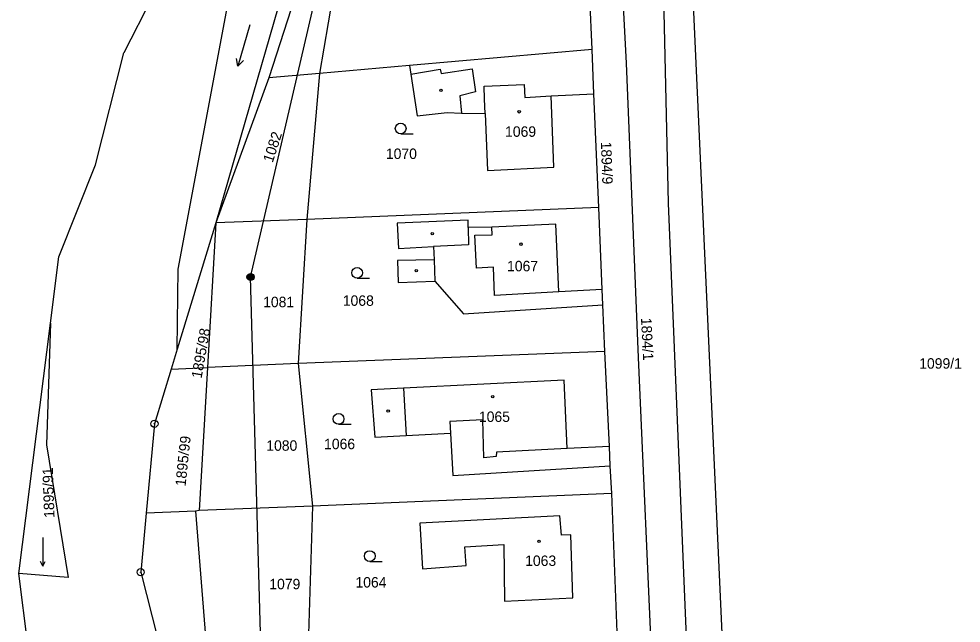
# Model space of a CAD drawing. Extents: x -587171 to -555306, y -1167727 to -1074732.
# Drawn here: x -560163.5 to -560031.6, y -1076963.9 to -1076879.4 of the extents above; entities that cross this region are included whole.
import ezdxf

# ---------------------------------------------------------------- set-up
doc = ezdxf.new("R2010")
doc.units = 0
for name, color, linetype in [('Hranice parcel', 7, 'Continuous'), ('Parcelní čísla', 7, 'Continuous'), ('Poz předměty', 7, 'Continuous'), ('Vnitřní kresba', 7, 'Continuous'), ('Značky bodu BP', 7, 'Continuous'), ('Značky budov', 7, 'Continuous'), ('Značky kultur', 7, 'Continuous')]:
    doc.layers.add(name, color=color, linetype=linetype)

msp = doc.modelspace()

# ---------------------------------------------------------------- linework, layer by layer
at = {"layer": 'Hranice parcel'}
for p, q in [((-560069.7, -1076864.14), (-560065.05, -1076966.36)), ((-560121.14, -1076864.86), (-560128.47, -1076887.68)), ((-560117.59, -1076864.59), (-560121.37, -1076887.08)), ((-560139.49, -1076866.02), (-560148.79, -1076884.16)), ((-560083.24, -1076883.69), (-560083.92, -1076867.26)), ((-560083.24, -1076883.69), (-560108.8, -1076885.96)), ((-560082.98, -1076889.9), (-560083.24, -1076883.69)), ((-560108.8, -1076885.96), (-560121.37, -1076887.08)), ((-560128.47, -1076887.68), (-560135.89, -1076907.97)), ((-560121.37, -1076887.08), (-560128.47, -1076887.68)), ((-560121.37, -1076887.08), (-560123.16, -1076907.48)), ((-560082.31, -1076905.8), (-560082.98, -1076889.9)), ((-560082.31, -1076905.8), (-560123.16, -1076907.48)), ((-560081.83, -1076917.29), (-560082.31, -1076905.8)), ((-560123.16, -1076907.48), (-560135.89, -1076907.97)), ((-560123.16, -1076907.48), (-560124.36, -1076927.64)), ((-560135.89, -1076907.97), (-560141.29, -1076925.6)), ((-560135.89, -1076907.97), (-560137.07, -1076928.19)), ((-560159.06, -1076922), (-560157.89, -1076912.72)), ((-560081.74, -1076919.41), (-560081.83, -1076917.29)), ((-560081.46, -1076925.96), (-560081.74, -1076919.41)), ((-560163.47, -1076957.02), (-560159.06, -1076922)), ((-560141.29, -1076925.6), (-560142.15, -1076928.41)), ((-560081.46, -1076925.96), (-560124.36, -1076927.64)), ((-560080.82, -1076939.25), (-560081.46, -1076925.96)), ((-560124.36, -1076927.64), (-560137.07, -1076928.19)), ((-560124.36, -1076927.64), (-560122.38, -1076947.6)), ((-560142.15, -1076928.41), (-560137.07, -1076928.19)), ((-560137.07, -1076928.19), (-560138.25, -1076948.2)), ((-560080.69, -1076941.93), (-560080.82, -1076939.25)), ((-560080.5, -1076945.79), (-560080.69, -1076941.93)), ((-560080.5, -1076945.79), (-560122.38, -1076947.6)), ((-560079.69, -1076966.43), (-560080.5, -1076945.79)), ((-560138.76, -1076948.28), (-560145.65, -1076948.58)), ((-560138.25, -1076948.2), (-560138.76, -1076948.28)), ((-560138.76, -1076948.28), (-560137.16, -1076967.9)), ((-560122.38, -1076947.6), (-560138.25, -1076948.2)), ((-560122.38, -1076947.6), (-560123.01, -1076967.54)), ((-560161.27, -1076974.44), (-560163.47, -1076957.02))]:
    msp.add_line(p, q, dxfattribs=at)
for points in [[(-560141.29, -1076925.6), (-560141.18, -1076914.42), (-560134, -1076876.12), (-560119.58, -1076843.8), (-560119.6, -1076833.6)], [(-560116.07, -1076833.89), (-560122.61, -1076861.95), (-560135.89, -1076907.97)], [(-560081.39, -1076838.77), (-560080.61, -1076844.79), (-560078.46, -1076885.64), (-560076.77, -1076926.81), (-560074.77, -1076972.18), (-560073.12, -1077009.56), (-560071.29, -1077047.93), (-560069.41, -1077088.13), (-560067.46, -1077130.16), (-560065.21, -1077169.66), (-560062.46, -1077214.21), (-560061.17, -1077232.38), (-560061.09, -1077233.9), (-560061.7, -1077235.89), (-560062.89, -1077237.55), (-560064.13, -1077238.39)], [(-560157.89, -1076912.72), (-560152.72, -1076899.82), (-560148.79, -1076884.16)], [(-560108.8, -1076885.96), (-560108.62, -1076887.14), (-560107.72, -1076893.01), (-560103.54, -1076892.52), (-560101.53, -1076892.6), (-560098.2, -1076892.68), (-560097.86, -1076900.63), (-560088.6, -1076900.18), (-560088.96, -1076890.2), (-560082.98, -1076889.9)], [(-560081.83, -1076917.29), (-560087.9, -1076917.61), (-560088.32, -1076908.13), (-560097.28, -1076908.55), (-560100.57, -1076908.59), (-560100.59, -1076907.59), (-560110.52, -1076908), (-560110.34, -1076911.53), (-560105.42, -1076911.27), (-560105.35, -1076913.11), (-560110.48, -1076913.22), (-560110.37, -1076916.3), (-560105.24, -1076916.1), (-560101.22, -1076920.7), (-560081.74, -1076919.41)], [(-560159.06, -1076922), (-560159.62, -1076939), (-560156.58, -1076957.56), (-560163.47, -1076957.02)], [(-560142.15, -1076928.41), (-560144.49, -1076936.06), (-560145.65, -1076948.58)], [(-560080.82, -1076939.25), (-560086.71, -1076939.52), (-560087.14, -1076929.96), (-560109.64, -1076931.08), (-560114.14, -1076931.3), (-560113.66, -1076937.93), (-560109.28, -1076937.68), (-560103.06, -1076937.37), (-560102.75, -1076943.28), (-560080.69, -1076941.93)], [(-560145.65, -1076948.58), (-560146.42, -1076956.82), (-560142.45, -1076972.45)], [(-560087.52, -1076951.65), (-560087.76, -1076948.93), (-560107.36, -1076949.95), (-560106.98, -1076956.33), (-560100.87, -1076955.86), (-560101.07, -1076953.28), (-560095.58, -1076952.94), (-560095.51, -1076960.85), (-560085.92, -1076960.38), (-560086.22, -1076951.6), (-560087.52, -1076951.65)]]:
    msp.add_lwpolyline(points, dxfattribs=at)
at = {"layer": 'Poz předměty'}
for p, q in [((-560131.04, -1076915.53), (-560117.27, -1076856.13)), ((-560129.28, -1076978.79), (-560131.04, -1076915.53))]:
    msp.add_line(p, q, dxfattribs=at)
for radius in [0.5, 0.4, 0.3, 0.2, 0.1]:
    msp.add_circle((-560131.04, -1076915.53), radius, dxfattribs=at)
at = {"layer": 'Vnitřní kresba'}
for p, q in [((-560073.5, -1076864.32), (-560072.6, -1076905.19)), ((-560108.62, -1076887.14), (-560104.52, -1076886.45)), ((-560104.52, -1076886.45), (-560104.36, -1076887.07)), ((-560104.36, -1076887.07), (-560100.02, -1076886.4)), ((-560100.02, -1076886.4), (-560099.55, -1076889.65)), ((-560098.36, -1076888.85), (-560092.73, -1076888.62)), ((-560098.28, -1076890.66), (-560098.36, -1076888.85)), ((-560092.73, -1076888.62), (-560092.67, -1076890.43)), ((-560099.55, -1076889.65), (-560101.74, -1076890.2)), ((-560101.74, -1076890.2), (-560101.53, -1076892.6)), ((-560098.2, -1076892.68), (-560098.28, -1076890.66)), ((-560092.67, -1076890.43), (-560088.96, -1076890.2)), ((-560072.6, -1076905.19), (-560070.08, -1076965.9)), ((-560100.57, -1076908.59), (-560100.52, -1076911.01)), ((-560097.24, -1076909.64), (-560097.28, -1076908.55)), ((-560099.67, -1076909.7), (-560097.24, -1076909.64)), ((-560099.44, -1076914.31), (-560099.67, -1076909.7)), ((-560100.52, -1076911.01), (-560105.42, -1076911.27)), ((-560105.35, -1076913.11), (-560105.24, -1076916.1)), ((-560097.05, -1076914.15), (-560099.44, -1076914.31)), ((-560096.88, -1076918.12), (-560097.05, -1076914.15)), ((-560087.9, -1076917.61), (-560096.88, -1076918.12)), ((-560109.64, -1076931.08), (-560109.28, -1076937.68)), ((-560098.55, -1076935.51), (-560103.14, -1076935.72)), ((-560098.37, -1076940.83), (-560098.55, -1076935.51)), ((-560103.14, -1076935.72), (-560103.06, -1076937.37)), ((-560086.71, -1076939.52), (-560096.6, -1076940.01)), ((-560096.66, -1076940.64), (-560098.37, -1076940.83)), ((-560096.6, -1076940.01), (-560096.66, -1076940.64))]:
    msp.add_line(p, q, dxfattribs=at)
at = {"layer": 'Značky bodu BP'}
for centre, radius in [((-560144.49, -1076936.06), 0.5), ((-560144.49, -1076936.06), 0.0303), ((-560146.42, -1076956.82), 0.5), ((-560146.42, -1076956.82), 0.0303)]:
    msp.add_circle(centre, radius, dxfattribs=at)
at = {"layer": 'Značky budov'}
for centre in [(-560104.39, -1076889.41), (-560093.44, -1076892.42), (-560105.61, -1076909.47), (-560093.2, -1076910.93), (-560107.85, -1076914.64), (-560097.15, -1076932.27), (-560111.78, -1076934.28), (-560090.67, -1076952.49)]:
    msp.add_circle(centre, 0.175, dxfattribs=at)
at = {"layer": 'Značky kultur'}
for p, q in [((-560131.15, -1076880.28), (-560132.8, -1076886.05)), ((-560132.8, -1076886.05), (-560133.01, -1076884.97)), ((-560132.8, -1076886.05), (-560132.05, -1076885.25)), ((-560110.03, -1076895.51), (-560108.28, -1076895.51)), ((-560116.13, -1076915.7), (-560114.38, -1076915.7)), ((-560118.72, -1076936.13), (-560116.97, -1076936.13)), ((-560160.13, -1076951.95), (-560160.13, -1076955.97)), ((-560160.13, -1076955.97), (-560160.46, -1076955.32)), ((-560160.13, -1076955.97), (-560159.79, -1076955.32)), ((-560114.36, -1076955.31), (-560112.61, -1076955.31))]:
    msp.add_line(p, q, dxfattribs=at)
for centre in [(-560110.03, -1076894.76), (-560116.13, -1076914.95), (-560118.72, -1076935.38), (-560114.36, -1076954.56)]:
    msp.add_circle(centre, 0.75, dxfattribs=at)

# ---------------------------------------------------------------- texts
at = {"layer": 'Parcelní čísla'}
for s, p in [('1069', (-560095.42, -1076895.92)), ('1070', (-560112.1, -1076899.02)), ('1067', (-560095.14, -1076914.73)), ('1081', (-560129.28, -1076919.75)), ('1068', (-560118.13, -1076919.56)), ('1099/1', (-560037.46, -1076928.35)), ('1065', (-560099.08, -1076935.8)), ('1066', (-560120.75, -1076939.61)), ('1080', (-560128.84, -1076939.83)), ('1063', (-560092.61, -1076955.94)), ('1079', (-560128.42, -1076959.2)), ('1064', (-560116.36, -1076958.96))]:
    msp.add_text(s, height=1.46, dxfattribs=at).set_placement(p)
for s, rotation, p in [('1082', 72, (-560127.95, -1076899.63)), ('1894/9', 272, (-560082.01, -1076896.62)), ('1894/1', 273, (-560076.4, -1076921.27)), ('1895/98', 80, (-560137.9, -1076929.79)), ('1895/99', 84, (-560140.14, -1076944.85)), ('1895/91', 92, (-560158.47, -1076949.19))]:
    msp.add_text(s, height=1.46, rotation=rotation, dxfattribs=at).set_placement(p)

doc.saveas('drawing.dxf')
